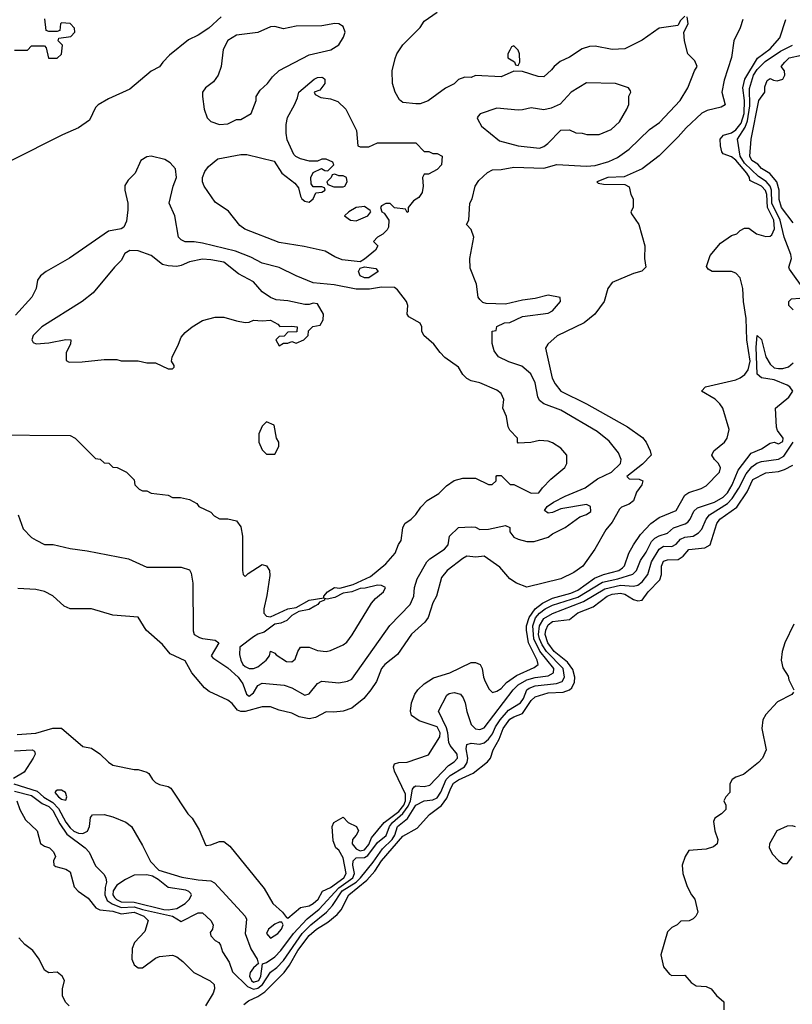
# Model space of a CAD drawing. Header units: inches. Extents: x 1793402 to 1900366, y 320852 to 470679.
# Tile 489 of 604: x 1882994 to 1886614, y 381118 to 385729. Entities that reach past the tile are written whole.
import ezdxf

# ---------------------------------------------------------------- set-up
doc = ezdxf.new("R2010")
doc.units = ezdxf.units.IN
doc.header["$MEASUREMENT"] = 0
doc.layers.add('B8388', color=7, linetype='Continuous')

msp = doc.modelspace()

# ---------------------------------------------------------------- linework, layer by layer
at = {"layer": 'B8388', "color": 4}
for points, elevation in [([(1883938, 385742), (1883881, 385690), (1883830, 385656), (1883785.8, 385634.2), (1883696.8, 385563.2), (1883664.7, 385530), (1883650, 385508), (1883610, 385488), (1883510, 385404), (1883410, 385359), (1883362, 385330), (1883350, 385318), (1883321, 385259), (1883270, 385222), (1883194, 385190), (1882950, 385066)], 208), ([(1882986.8, 383410), (1883010, 383344.7), (1883050, 383304.7), (1883071.1, 383291.1), (1883110, 383272), (1883151.1, 383271.1), (1883230, 383252), (1883310, 383242), (1883503.6, 383203.6), (1883590, 383164.7), (1883750, 383164.7), (1883790, 383152), (1883796.9, 383136.9), (1883804.7, 383090), (1883806.4, 382866.4), (1883811.3, 382850), (1883835.9, 382835.9), (1883850.5, 382830.5), (1883910, 382824), (1883926.8, 382810), (1883891, 382750), (1883899.8, 382739.8), (1883970, 382693.4), (1884017.3, 382650), (1884039.2, 382619.2), (1884057.3, 382570), (1884070, 382560.5), (1884090, 382576), (1884109.6, 382610.4), (1884130, 382622), (1884233.2, 382613.2), (1884270, 382600.7), (1884330, 382566), (1884350, 382571.3), (1884390, 382621), (1884409.4, 382630.6), (1884490, 382622.8), (1884530, 382630.8), (1884550, 382641), (1884727.7, 382892.3), (1884824, 382990), (1884841.2, 383030), (1884843.7, 383070), (1884856, 383110), (1884901.2, 383190), (1884915.6, 383204.4), (1884984, 383250), (1885002, 383270), (1885008, 383310), (1885050, 383351.3), (1885110, 383354), (1885130, 383352), (1885150, 383342), (1885190, 383342.8), (1885270, 383361), (1885291.3, 383351.3), (1885291.3, 383330), (1885310, 383306), (1885330, 383296), (1885370, 383286), (1885405.4, 383285.4), (1885470, 383306), (1885490, 383321), (1885550, 383351), (1885618.6, 383401.4), (1885650, 383411), (1885670, 383426), (1885668.7, 383450), (1885650, 383459.3), (1885530, 383438.7), (1885490, 383420.5), (1885470, 383418), (1885453.2, 383430), (1885465.6, 383450), (1885496, 383470), (1885550, 383498), (1885643.3, 383536.7), (1885701.4, 383578.6), (1885767, 383610), (1885809.2, 383650), (1885812.3, 383670), (1885800.1, 383700.1), (1885755.9, 383755.9), (1885700.1, 383800.1), (1885530, 383900.9), (1885450, 383929.5), (1885430, 383946), (1885422.5, 383962.5), (1885410, 384028), (1885389, 384070), (1885346.3, 384106.3), (1885286.3, 384126.3), (1885238, 384150), (1885218, 384178), (1885207.3, 384212.7), (1885208, 384270), (1885226, 384274), (1885230, 384292), (1885266, 384310), (1885290, 384311), (1885350, 384338.8), (1885470, 384354.8), (1885490, 384366), (1885528, 384410), (1885527.3, 384427.3), (1885470, 384439.3), (1885410, 384422.7), (1885350, 384416), (1885270, 384397.2), (1885180.2, 384400.2), (1885164, 384404), (1885150, 384418), (1885142, 384430), (1885135.3, 384490), (1885105.6, 384565.6), (1885104, 384610), (1885122, 384710), (1885110, 384746), (1885088, 384770), (1885098, 384790), (1885104, 384870), (1885114, 384890), (1885128, 384950), (1885144.7, 384975.3), (1885186.3, 385013.7), (1885210, 385026), (1885250, 385027.7), (1885310, 385038), (1885450, 385033), (1885510.6, 385050.6), (1885650, 385043.8), (1885690, 385046), (1885755.3, 385064.7), (1885795.9, 385084.1), (1885850, 385122.8), (1885945.8, 385214.2), (1885991.7, 385248.3), (1886089, 385350), (1886125.2, 385410), (1886155.3, 385490), (1886168, 385510), (1886157.2, 385537.2), (1886124, 385570), (1886108.7, 385630), (1886106, 385670), (1886126, 385710), (1886122, 385742)], 208), ([(1886110, 385746), (1886090, 385726), (1886078, 385702), (1885990, 385689), (1885910, 385633.2), (1885830, 385593.2), (1885770, 385589.2), (1885690, 385605.2), (1885664, 385604), (1885630, 385593.2), (1885570, 385553.2), (1885527.3, 385532.7), (1885498, 385510), (1885486.4, 385493.6), (1885450, 385462), (1885423.1, 385463.1), (1885350, 385486), (1885310, 385488), (1885250, 385462), (1885130, 385468), (1885110, 385458), (1885079.6, 385460.4), (1885050, 385448.7), (1885030, 385428.7), (1884990, 385408.7), (1884908.4, 385348.4), (1884870, 385335.3), (1884850, 385335.3), (1884790, 385342), (1884773.6, 385353.6), (1884753.2, 385390), (1884741.2, 385430), (1884739, 385490), (1884752.9, 385547.1), (1884762, 385570), (1884788.9, 385611.1), (1884870, 385692), (1884890, 385722), (1884950, 385764.7)], 208), ([(1882970, 385586), (1883030, 385586), (1883050, 385606), (1883110, 385606), (1883118, 385598), (1883128.4, 385548.4), (1883170, 385548.7), (1883190, 385568), (1883194, 385610), (1883174, 385630), (1883178, 385642), (1883234, 385650), (1883252, 385670), (1883251.3, 385690), (1883230, 385712), (1883190, 385714), (1883186, 385710), (1883182, 385678), (1883170, 385674), (1883130, 385674), (1883118, 385678), (1883112.7, 385732.7)], 204), ([(1882982, 382382), (1883070, 382387), (1883150, 382410.4), (1883190.4, 382410.4), (1883290, 382326), (1883330, 382318), (1883370, 382291.3), (1883410, 382251.3), (1883430, 382238), (1883530, 382218), (1883550, 382218), (1883590, 382204.7), (1883598.8, 382198.8), (1883616, 382170), (1883630, 382156), (1883650, 382146.8), (1883690, 382138), (1883702, 382130), (1883782, 382010), (1883802, 381990), (1883835.3, 381935.3), (1883865.4, 381865.4), (1883870, 381862), (1883890, 381864.7), (1883930, 381881), (1883950, 381881), (1883978.5, 381858.5), (1884139.8, 381659.8), (1884181, 381590), (1884226, 381550), (1884243.6, 381523.6), (1884250, 381522), (1884310, 381570.5), (1884350, 381579.5), (1884370, 381590.3), (1884392, 381610), (1884413, 381647), (1884450, 381665.5), (1884513.5, 381710), (1884524.4, 381730), (1884510, 381804), (1884490, 381839), (1884475.3, 381850), (1884463.1, 381883.1), (1884458, 381950), (1884466, 381970), (1884510, 381994), (1884534, 381970), (1884572, 381950), (1884581, 381930), (1884570.7, 381910), (1884553, 381890), (1884552, 381870), (1884570, 381845.8), (1884590, 381836.9), (1884610, 381841.2), (1884630, 381866.3), (1884642.9, 381897.1), (1884702, 381970), (1884770, 382020.1), (1884794.6, 382050), (1884802.5, 382070), (1884802.3, 382102.3), (1884749.7, 382210), (1884745.6, 382230), (1884750, 382244.7), (1884770, 382250.8), (1884810, 382251.3), (1884910, 382286), (1884962.2, 382370), (1884963.9, 382390), (1884950, 382417.4), (1884866, 382446), (1884829.3, 382470), (1884825.2, 382490), (1884829.2, 382530), (1884845.2, 382570), (1884859.3, 382590), (1884890, 382619.1), (1884932.9, 382647.1), (1885009.5, 382670.5), (1885110, 382718), (1885130, 382718), (1885151.3, 382710), (1885161, 382690), (1885166.8, 382650), (1885174.8, 382630), (1885194.4, 382594.4), (1885210, 382578), (1885230, 382584), (1885250, 382597.3), (1885274.6, 382625.4), (1885322.2, 382657.8), (1885405.2, 382694.8), (1885422.9, 382710), (1885418.9, 382730), (1885378.4, 382810), (1885368.2, 382870), (1885369, 382890), (1885381.7, 382930), (1885409.4, 382970.6), (1885443.7, 382996.3), (1885490, 383019.8), (1885576.7, 383043.3), (1885610, 383057.7), (1885687.1, 383112.9), (1885730, 383130.2), (1885800.9, 383150), (1885818.7, 383161.3), (1885828.6, 383171.4), (1885848.4, 383230), (1885869.8, 383270.2), (1885902.5, 383317.5), (1885951.8, 383370), (1885990, 383397), (1886069.6, 383430.4), (1886110, 383502), (1886130, 383515.5), (1886186.8, 383533.2), (1886210, 383546), (1886273.2, 383610), (1886277.2, 383630), (1886269.2, 383650), (1886249.2, 383670), (1886237.2, 383690), (1886246, 383710), (1886297.2, 383750), (1886309, 383770), (1886319, 383810), (1886288.7, 383910), (1886275.3, 383930), (1886252.5, 383952.5), (1886188.7, 383990), (1886208, 384010), (1886350, 384042.8), (1886370, 384052.4), (1886392, 384068), (1886407.8, 384090), (1886416.1, 384130), (1886401.4, 384230), (1886398.5, 384330), (1886385.8, 384410), (1886382.3, 384470), (1886370, 384519.5), (1886350, 384542), (1886330, 384549.7), (1886238, 384550), (1886220.5, 384560.5), (1886212.9, 384572.9), (1886230, 384624.7), (1886278, 384682), (1886330, 384718), (1886353.6, 384726.4), (1886370, 384742), (1886390, 384752), (1886410, 384752), (1886446, 384726), (1886490, 384713.7), (1886510, 384715.8), (1886518.2, 384721.8), (1886530.7, 384750), (1886527, 384790), (1886497.5, 384850), (1886494.3, 384910), (1886489.3, 384929.3), (1886470, 384949.8), (1886415.3, 384975.3), (1886413.5, 384990), (1886400.4, 385010), (1886350, 385072), (1886330, 385087.1), (1886290, 385101.2), (1886283.7, 385110), (1886277.6, 385137.6), (1886276.9, 385170), (1886291.1, 385188.9), (1886330, 385199.7), (1886350, 385212.8), (1886375.4, 385244.6), (1886389.3, 385290), (1886390.9, 385350.9), (1886382.4, 385410), (1886392.2, 385450), (1886451.2, 385548.8), (1886510, 385592.7), (1886555.2, 385644.8), (1886584.5, 385730)], 196), ([(1886382, 385730), (1886370, 385691.3), (1886340.9, 385630), (1886330, 385552), (1886294.5, 385445.5), (1886284.5, 385390), (1886299, 385330), (1886280.9, 385319.1), (1886215.9, 385304.1), (1886190, 385290.8), (1886117.2, 385222.8), (1886080.1, 385179.9), (1885990, 385090.8), (1885910, 385030.6), (1885826.3, 384993.7), (1885749.7, 384990.3), (1885698, 384970), (1885704, 384964), (1885730, 384959), (1885830, 384958), (1885850, 384946), (1885858, 384910), (1885868, 384890), (1885868, 384850), (1885858, 384830), (1885860.4, 384820.4), (1885895.3, 384770), (1885924, 384670), (1885921.2, 384610), (1885928, 384570), (1885908.9, 384551.1), (1885870, 384541), (1885770, 384498), (1885749.4, 384470.6), (1885732.3, 384410), (1885689.2, 384350), (1885639, 384310), (1885511.9, 384248.1), (1885469, 384210), (1885457.2, 384190), (1885489.6, 384050), (1885503.3, 384023.3), (1885529.2, 383990), (1885649.2, 383930), (1885842.7, 383822.7), (1885911.9, 383771.9), (1885929.2, 383750), (1885949, 383710), (1885952.7, 383690), (1885912.8, 383647.2), (1885839, 383590), (1885850, 383579), (1885896.5, 383576.5), (1885914, 383570), (1885908.7, 383550), (1885883.6, 383516.4), (1885870, 383476), (1885850, 383460.5), (1885814, 383446), (1885803.9, 383436.1), (1885770, 383376), (1885740.5, 383339.5), (1885689.2, 383250), (1885632, 383170), (1885590, 383139.5), (1885529, 383110), (1885370, 383071), (1885322, 383090), (1885290.7, 383110.7), (1885244.5, 383164.5), (1885170, 383216), (1885132, 383212), (1885090, 383216), (1885070, 383206), (1884997.2, 383150), (1884970, 383116), (1884946.6, 383030), (1884930, 382998), (1884907.3, 382930), (1884892.7, 382907.3), (1884830, 382850.8), (1884763.9, 382756.1), (1884704.5, 382710), (1884689.5, 382690), (1884666.6, 382630), (1884639.3, 382590), (1884606, 382550), (1884550, 382504.9), (1884510, 382490.5), (1884465.8, 382485.8), (1884430, 382487.7), (1884379.7, 382460.3), (1884350, 382454.4), (1884303.8, 382463.8), (1884270, 382481), (1884210, 382494.8), (1884170, 382510.5), (1884130, 382510.5), (1884051.2, 382488.8), (1884030, 382488.5), (1884015.3, 382495.3), (1883990, 382526.8), (1883970, 382542.8), (1883882.5, 382582.5), (1883859.9, 382599.9), (1883800.7, 382670), (1883770, 382726), (1883698.8, 382758.8), (1883663.4, 382803.4), (1883586, 382870), (1883550, 382931.3), (1883430, 382941), (1883330.5, 382970.5), (1883230, 382970.4), (1883202.9, 382982.9), (1883150, 383030.8), (1883110, 383051.3), (1883070, 383061), (1882984.7, 383064.7)], 204), ([(1886675.5, 384455.5), (1886601.5, 384561.5), (1886597.2, 384570), (1886609.7, 384610), (1886607.7, 384630), (1886575.6, 384710), (1886557, 384790), (1886518.6, 384870), (1886516.5, 384930), (1886510.6, 384950), (1886492.1, 384972.1), (1886455.3, 384995.3), (1886390, 385056.8), (1886370.6, 385090), (1886357.7, 385170), (1886394.1, 385225.9), (1886403.8, 385256.2), (1886414.6, 385325.4), (1886413.3, 385406.7), (1886432.7, 385470), (1886450, 385496.1), (1886486.9, 385533.1), (1886558.6, 385581.4), (1886615.6, 385610)], 192), ([(1886617.7, 384777.7), (1886563.5, 384850), (1886552.7, 384887.3), (1886552.3, 384930), (1886542, 384970), (1886508.9, 385008.9), (1886470, 385032.7), (1886453.1, 385053.1), (1886425.1, 385070), (1886416, 385090), (1886420.9, 385170), (1886457.2, 385350), (1886485.2, 385390), (1886485.2, 385414.8), (1886496.4, 385443.6), (1886510, 385454), (1886525.4, 385445.4), (1886542.8, 385442.8), (1886570, 385451.3), (1886579.3, 385470), (1886577.2, 385490), (1886562, 385510), (1886579, 385530), (1886599, 385550), (1886657.6, 385562.4)], 188), ([(1882850, 383784.7), (1883230, 383782), (1883254, 383770), (1883350, 383674), (1883371.6, 383671.6), (1883390, 383654), (1883411.6, 383651.6), (1883430, 383634), (1883451.6, 383631.6), (1883494, 383610), (1883530, 383574), (1883534, 383550), (1883554, 383530), (1883570, 383522), (1883590, 383522), (1883610, 383512), (1883690, 383502), (1883710, 383492), (1883748.4, 383491.6), (1883790, 383482), (1883823.6, 383463.6), (1883834, 383450), (1883890, 383422), (1883905.4, 383405.4), (1883930, 383392), (1883970, 383391.3), (1884010, 383382), (1884030, 383354), (1884038, 383310), (1884038, 383150), (1884042, 383130), (1884050, 383122), (1884064, 383136), (1884130, 383178), (1884151.1, 383171.1), (1884164.7, 383150), (1884166, 383126), (1884152.3, 383032.3), (1884137.4, 382970), (1884137.6, 382950), (1884150, 382936.4), (1884170, 382932), (1884190, 382941.3), (1884250, 382970.4), (1884290, 382976.3), (1884350, 383010.3), (1884419, 383021), (1884419, 383030), (1884436, 383050), (1884468.7, 383070), (1884494, 383066), (1884556.5, 383083.5), (1884638.4, 383121.6), (1884710, 383180.7), (1884754, 383230), (1884769.3, 383270.7), (1884782, 383290), (1884788.7, 383350), (1884798, 383370), (1884828, 383390), (1884850, 383412), (1884873.6, 383446.4), (1884903.1, 383476.9), (1884958, 383510), (1884993.2, 383546.8), (1885029.3, 383570.7), (1885070, 383582), (1885130, 383582), (1885190, 383552), (1885207.3, 383552.7), (1885226, 383570), (1885226, 383590), (1885230, 383594), (1885250, 383594), (1885292.7, 383552.7), (1885310, 383552), (1885390, 383512), (1885427.3, 383512.7), (1885443.1, 383536.9), (1885483.1, 383576.9), (1885548.4, 383631.6), (1885558, 383650), (1885558, 383690), (1885530, 383722), (1885490, 383748), (1885470, 383755.3), (1885430, 383758), (1885388.4, 383748.4), (1885330, 383746), (1885326, 383750), (1885326, 383770), (1885290, 383806), (1885283.1, 383823.1), (1885275.3, 383870), (1885258, 383910), (1885262, 383950), (1885250, 383978), (1885230, 383994), (1885150, 384028.7), (1885110, 384038), (1885090, 384048), (1885070, 384068), (1885050, 384102), (1884986.8, 384146.8), (1884964, 384170), (1884935.3, 384210), (1884888, 384250), (1884878, 384270), (1884879, 384290), (1884870, 384308), (1884817.2, 384337.2), (1884809.3, 384349.3), (1884813.2, 384390), (1884806, 384410), (1884764.7, 384464.7), (1884750, 384475.3), (1884690, 384477.2), (1884633.2, 384466.8), (1884570, 384466.6), (1884467.7, 384487.7), (1884370, 384497), (1884290, 384529.3), (1884210, 384569.3), (1884130, 384589.4), (1884076.6, 384616.6), (1884004.9, 384644.9), (1883850, 384682.7), (1883811, 384689), (1883770, 384688.7), (1883750, 384698), (1883738, 384710), (1883721.2, 384810), (1883695.3, 384870), (1883713.2, 384950), (1883729.6, 384990), (1883723.7, 385030), (1883699.1, 385059.1), (1883673.8, 385073.8), (1883610, 385089.6), (1883590, 385087.3), (1883562, 385070), (1883535.5, 385010), (1883501.8, 384978.2), (1883487.3, 384952.7), (1883487, 384930), (1883500.9, 384870), (1883501.4, 384838.6), (1883494.9, 384785.1), (1883482, 384758), (1883470, 384749.4), (1883410, 384739), (1883227.1, 384612.9), (1883118, 384550), (1883091.3, 384530), (1883078, 384510), (1883072, 384470), (1883051.3, 384430), (1882975.3, 384344.7)], 212), ([(1886618, 384370), (1886598, 384390), (1886598, 384410), (1886610, 384422), (1886650, 384424.7)], 192), ([(1882966, 382150), (1883075.3, 382115.3), (1883107.7, 382087.7), (1883150, 382063), (1883175.4, 382035.4), (1883210, 381970.3), (1883230, 381943.6), (1883248.4, 381928.4), (1883270, 381919.7), (1883290, 381918), (1883311.6, 381928.4), (1883321.6, 381950), (1883326.6, 381993.4), (1883335.3, 382004.7), (1883390, 382006), (1883430, 381996), (1883490.9, 381970.9), (1883518, 381950), (1883570, 381862), (1883606.4, 381786.4), (1883646.4, 381746.4), (1883753.7, 381713.7), (1883830, 381700.7), (1883890, 381696), (1883907.1, 381687.1), (1884051, 381530), (1884056.8, 381516.8), (1884050.5, 381450), (1884077.6, 381377.6), (1884106.8, 381330), (1884111, 381311), (1884114, 381310), (1884090, 381289.4), (1884073.4, 381266.6), (1884070.3, 381250), (1884080.3, 381230), (1884090, 381222.2), (1884114.4, 381230), (1884124.2, 381250), (1884132.3, 381307.7), (1884150, 381313), (1884190, 381340.3), (1884217.7, 381370), (1884277.2, 381450), (1884341.9, 381518.1), (1884396.9, 381563.1), (1884490, 381663.9), (1884555, 381710), (1884563.5, 381730), (1884555.3, 381770), (1884556.9, 381790), (1884570, 381803.1), (1884610, 381806), (1884625.5, 381814.5), (1884670, 381875.8), (1884711.7, 381908.3), (1884727.4, 381950), (1884740.2, 381970), (1884789.2, 382010.8), (1884814.4, 382045.6), (1884824.7, 382070), (1884835.3, 382124.7), (1884843, 382137), (1884850, 382140.5), (1884890, 382138.4), (1884915.4, 382144.6), (1885003.5, 382236.5), (1885030, 382253), (1885045.1, 382270), (1885044.7, 382290), (1885011.6, 382330), (1885004.7, 382344.7), (1885000.7, 382390), (1884993.3, 382413.3), (1884957, 382490), (1884994.9, 382565.1), (1885006.3, 382573.7), (1885030, 382578.7), (1885059.1, 382570), (1885072.8, 382552.8), (1885082, 382530), (1885088.8, 382488.8), (1885108.9, 382428.9), (1885130, 382408.4), (1885150, 382404.4), (1885170, 382412.7), (1885307.1, 382590), (1885330, 382613.8), (1885370, 382636.9), (1885410, 382648.2), (1885470, 382656), (1885495.1, 382670), (1885497.2, 382690), (1885431.7, 382771.7), (1885402.5, 382830), (1885398.3, 382890), (1885411.7, 382928.3), (1885430, 382950.2), (1885455.8, 382970), (1885490, 382987.3), (1885610, 383024.6), (1885725, 383095), (1885796, 383110), (1885867.7, 383132.3), (1885884.2, 383150), (1885903.1, 383196.9), (1885930, 383234.8), (1885954.9, 383285.1), (1885970, 383301.6), (1885990, 383312.2), (1886030, 383323.8), (1886057.2, 383350), (1886112.2, 383367.8), (1886124.2, 383375.8), (1886136.2, 383390), (1886152.8, 383427.2), (1886170, 383443), (1886250, 383470.3), (1886290, 383493.4), (1886310, 383514), (1886331.9, 383550), (1886360.3, 383619.7), (1886421.2, 383698.8), (1886470, 383718.8), (1886510, 383746), (1886530, 383751.3), (1886550, 383742.8), (1886570, 383754), (1886571.5, 383770), (1886544.8, 383804.8), (1886540.1, 383820.1), (1886535.3, 383910), (1886598.6, 383961.4), (1886616.2, 383990), (1886602.7, 384010), (1886590, 384017.6), (1886530, 384042.9), (1886470, 384052.3), (1886450, 384069.2), (1886444.2, 384195.8), (1886449.5, 384250.5), (1886470, 384232), (1886490.7, 384150), (1886510, 384116), (1886530, 384098.8), (1886550, 384094.8), (1886570, 384094.8), (1886596.5, 384103.5), (1886618, 384122)], 192), ([(1882970, 382115.9), (1883050, 382095.5), (1883098.7, 382058.7), (1883130, 382044.7), (1883150, 382026), (1883183, 381963), (1883214.9, 381914.9), (1883300.4, 381850), (1883320.3, 381830), (1883350, 381766), (1883387.9, 381727.9), (1883397.3, 381710), (1883401.6, 381690), (1883395.1, 381664.9), (1883393.4, 381630), (1883404.4, 381604.4), (1883427.8, 381587.8), (1883470, 381570.8), (1883530, 381575), (1883570, 381561.5), (1883710.1, 381530.1), (1883750, 381504.9), (1883830, 381546.8), (1883850, 381546), (1883890, 381511), (1883901, 381490), (1883898, 381470), (1883886.2, 381453.8), (1883890, 381438), (1883910, 381416.3), (1883926.7, 381406.7), (1883934.4, 381394.4), (1883944.2, 381364.2), (1883974.9, 381314.9), (1883990.5, 381270), (1884061.8, 381201.8), (1884090, 381189.3), (1884110, 381193.7), (1884131.7, 381210), (1884170, 381268.8), (1884198.3, 381290), (1884230, 381322.6), (1884317.8, 381450), (1884358, 381490), (1884431.2, 381548.8), (1884459.7, 381580.3), (1884505.8, 381650), (1884570.4, 381689.6), (1884590.8, 381710), (1884650, 381782.8), (1884693.9, 381846.1), (1884739.3, 381890), (1884751.6, 381910), (1884764.2, 381950), (1884811.7, 381988.3), (1884850, 382050.4), (1884889.7, 382070.3), (1884930, 382076), (1884950, 382084.9), (1884968, 382112), (1884992, 382170), (1885011.2, 382188.8), (1885078.9, 382230), (1885091.1, 382250), (1885094, 382270), (1885086, 382314), (1885090, 382334.8), (1885110, 382340.5), (1885150, 382336.5), (1885170, 382343.1), (1885190, 382358.9), (1885210, 382385.3), (1885223.3, 382416.7), (1885245.6, 382450), (1885284.8, 382495.2), (1885340.5, 382530), (1885354.8, 382550), (1885369.7, 382590), (1885381.3, 382598.7), (1885410, 382609.2), (1885510, 382619.6), (1885536.2, 382630), (1885547.1, 382650), (1885540.3, 382690), (1885462.9, 382770), (1885441.5, 382801.5), (1885429.9, 382830), (1885425.7, 382850), (1885429.8, 382890), (1885450, 382924.9), (1885490, 382948.4), (1885635.8, 383004.2), (1885735.8, 383064.2), (1885810, 383081.4), (1885870, 383076), (1885890, 383080.3), (1885910, 383095.8), (1885936.9, 383130), (1885954.8, 383190), (1885990, 383248.8), (1886010, 383263.6), (1886050, 383262), (1886070, 383272.7), (1886090, 383297), (1886110, 383305.3), (1886150, 383310.3), (1886174.8, 383325.2), (1886190, 383343), (1886210.7, 383389.3), (1886226, 383410), (1886310, 383463.9), (1886332.9, 383487.1), (1886364.2, 383535.8), (1886397.5, 383602.5), (1886424.5, 383635.5), (1886447.8, 383652.2), (1886470, 383660.7), (1886550, 383671.3), (1886575.2, 383684.8), (1886618.7, 383750)], 188), ([(1884043.7, 381116.3), (1884065.8, 381134.2), (1884110, 381154.3), (1884143.2, 381176.8), (1884232.9, 381267.1), (1884258.7, 381301.3), (1884297.1, 381370), (1884350, 381439.6), (1884385.4, 381470), (1884438.2, 381501.8), (1884482.2, 381537.8), (1884499.8, 381560.2), (1884536.9, 381630), (1884620.8, 381699.2), (1884657.9, 381742.1), (1884690, 381790.2), (1884790, 381905.7), (1884856.8, 381943.2), (1884913.9, 382006.1), (1884970.6, 382049.4), (1884996, 382084), (1885013.5, 382130), (1885027.1, 382152.9), (1885050, 382168.9), (1885119.1, 382200.9), (1885186.5, 382253.5), (1885199.5, 382270), (1885212, 382310), (1885240.1, 382359.9), (1885259.2, 382410), (1885290, 382452.6), (1885310, 382464.9), (1885350, 382479.3), (1885390, 382541.3), (1885410, 382558.4), (1885470, 382576.2), (1885540.8, 382579.2), (1885569.8, 382590.2), (1885580.5, 382599.5), (1885593.7, 382626.3), (1885596, 382650), (1885585.3, 382685.3), (1885560.5, 382720.5), (1885498.5, 382770), (1885468, 382810), (1885455.6, 382850), (1885458.7, 382870), (1885470, 382894.3), (1885490.3, 382910.3), (1885570, 382919.5), (1885610, 382951.6), (1885681.3, 382978.7), (1885747.3, 383030), (1885770, 383039.1), (1885810, 383043.6), (1885830, 383038.9), (1885870, 383014.4), (1885890, 383007.3), (1885910, 383010.7), (1885938.4, 383050), (1885994.2, 383105.8), (1886000.7, 383130), (1886000.7, 383170), (1886010, 383193.4), (1886030, 383199.1), (1886079.1, 383200.9), (1886103, 383217), (1886130, 383247.3), (1886204.5, 383255.5), (1886229.6, 383270.4), (1886260.7, 383370), (1886275.1, 383390), (1886354.6, 383445.4), (1886402, 383518), (1886430, 383575.5), (1886490, 383606.8), (1886550, 383613.4), (1886577.5, 383622.5), (1886617, 383643)], 184), ([(1886622, 382898), (1886578.8, 382810), (1886567.3, 382770), (1886562.8, 382730), (1886570, 382694), (1886594.4, 382654.4), (1886598, 382638), (1886622, 382590)], 184), ([(1886619.6, 382580.4), (1886611.6, 382568.4), (1886545.4, 382534.6), (1886490, 382475.3), (1886476, 382450), (1886471, 382410), (1886491, 382310), (1886474.8, 382270), (1886456, 382250), (1886385.4, 382194.6), (1886350, 382182), (1886332, 382170), (1886322, 382150), (1886322, 382110), (1886302, 382090), (1886294, 382070), (1886302, 382050), (1886302, 382030), (1886282, 382010), (1886252, 381990), (1886245.4, 381974.6), (1886251.3, 381930), (1886264.7, 381890), (1886262, 381870), (1886245.4, 381854.6), (1886210, 381844), (1886130, 381838), (1886112, 381810), (1886098, 381770), (1886101, 381730), (1886122, 381670), (1886142, 381630), (1886158, 381610), (1886170.9, 381549.1), (1886162, 381530), (1886150, 381518), (1886131.1, 381508.9), (1886092.7, 381507.3), (1886074, 381490), (1886050, 381478), (1886030, 381458), (1885998, 381350), (1886010, 381294), (1886039.6, 381259.6), (1886050, 381252), (1886110, 381254), (1886139.6, 381219.6), (1886163.6, 381203.6), (1886210, 381202), (1886234, 381190), (1886259.6, 381159.6), (1886294, 381130), (1886292.7, 381092.7)], 184), ([(1882970, 382304.9), (1883052, 382310), (1883062.8, 382302.8), (1883067.3, 382290), (1883057.1, 382270), (1883014.4, 382205.6), (1882965.4, 382174.6)], 192), ([(1882980.7, 382070), (1882994.8, 382030), (1883022, 381982), (1883076, 381930), (1883091, 381871), (1883110, 381858), (1883134, 381850), (1883152.7, 381832.7), (1883162, 381810), (1883152, 381790), (1883154, 381770), (1883163.6, 381763.6), (1883210, 381751.3), (1883230, 381738), (1883248.7, 381668.7), (1883267.6, 381647.6), (1883315.3, 381615.3), (1883350.3, 381570.3), (1883370, 381560.3), (1883430, 381553.8), (1883470, 381541.2), (1883530, 381550.1), (1883576.3, 381530), (1883596, 381510), (1883580.5, 381459.5), (1883532.7, 381407.3), (1883520.6, 381379.4), (1883519.3, 381330), (1883530, 381302), (1883550, 381288.9), (1883570, 381289.1), (1883630, 381334), (1883650, 381342), (1883710, 381347.3), (1883730, 381340.7), (1883759, 381319), (1883810, 381266.8), (1883887.3, 381227.3), (1883904.7, 381210), (1883906.8, 381190), (1883901, 381170), (1883864.4, 381110)], 184), ([(1886629, 381949), (1886614, 381954), (1886590, 381952.7), (1886541, 381930), (1886506.8, 381870), (1886506, 381850), (1886521.4, 381821.4), (1886550, 381791.3), (1886570, 381778), (1886590, 381778), (1886615.3, 381810)], 188), ([(1883226, 381110), (1883210, 381126), (1883195.3, 381155.3), (1883194, 381190), (1883204, 381230), (1883192.7, 381250), (1883170, 381268), (1883130, 381266), (1883110, 381278), (1883085.2, 381330), (1883056, 381370), (1883018, 381398), (1882990, 381428.7)], 184)]:
    msp.add_lwpolyline(points, dxfattribs=dict(at, elevation=elevation))
for points, elevation in [([(1884470, 385711.5), (1884410, 385700.7), (1884290, 385698.4), (1884230, 385686.6), (1884190, 385697.2), (1884170, 385696), (1884110.4, 385669.6), (1884010, 385656.2), (1883970, 385632.3), (1883947.7, 385590), (1883938, 385510), (1883924.7, 385470), (1883902, 385438), (1883864.7, 385410), (1883851.3, 385390), (1883851, 385370), (1883858, 385310), (1883872, 385270), (1883890, 385252), (1883930, 385238), (1883970, 385242), (1884010, 385262), (1884030, 385262), (1884078, 385290), (1884102, 385350), (1884102, 385370), (1884120.2, 385399.8), (1884155.3, 385430), (1884178.6, 385461.4), (1884210, 385491.3), (1884350, 385564.7), (1884452.5, 385587.5), (1884489.1, 385610.9), (1884512.1, 385647.9), (1884519.3, 385670), (1884510, 385697.2), (1884490, 385709.3)], 212), ([(1885310, 385606), (1885298, 385602), (1885290, 385586), (1885282, 385570), (1885282, 385550), (1885312, 385532), (1885318, 385518), (1885330, 385514), (1885338, 385530), (1885335.3, 385570), (1885330, 385586)], 208), ([(1884590, 385134), (1884630, 385134), (1884670, 385152), (1884850, 385152), (1884890, 385112), (1884911.1, 385111.1), (1884930, 385102), (1884950, 385102), (1884974, 385090), (1884971.1, 385048.9), (1884950, 385028), (1884910, 385006), (1884890, 385006), (1884882, 384990), (1884884.7, 384950), (1884879.6, 384920.4), (1884863.6, 384896.4), (1884839.6, 384880.4), (1884814, 384850), (1884814, 384830), (1884810, 384826), (1884802, 384842), (1884750, 384848), (1884730, 384868), (1884710, 384868.7), (1884690, 384858), (1884684.7, 384850), (1884691.3, 384830), (1884702.5, 384822.5), (1884724, 384790), (1884722, 384758), (1884715.8, 384744.2), (1884696.1, 384723.9), (1884671.3, 384710), (1884652, 384690), (1884672, 384670), (1884662, 384650), (1884610, 384608), (1884590, 384595.3), (1884504.7, 384604.7), (1884470, 384618), (1884424.7, 384644.7), (1884326.8, 384666.8), (1884210, 384686.3), (1884048.5, 384748.5), (1884024.9, 384764.9), (1883972, 384832), (1883910, 384874), (1883858, 384950), (1883851.3, 384970), (1883851.3, 384990), (1883861.6, 385018.4), (1883879.2, 385040.8), (1883922.2, 385077.8), (1884030, 385097.6), (1884058, 385098), (1884186.4, 385066.4), (1884222.8, 385010), (1884282.8, 384962.8), (1884301, 384941), (1884310, 384902), (1884316, 384890), (1884330, 384878.8), (1884350, 384874.8), (1884369, 384890), (1884382, 384918), (1884410, 384922), (1884426, 384930), (1884422, 384942), (1884410, 384946), (1884370, 384946), (1884360.4, 384960.4), (1884358, 384990), (1884370, 385014), (1884408, 385032), (1884423.6, 385023.6), (1884438, 385022), (1884466, 385050), (1884462, 385062), (1884430, 385075.3), (1884410, 385075.3), (1884390, 385066), (1884352.7, 385067.3), (1884310, 385078), (1884288.4, 385088.4), (1884278, 385098), (1884247, 385167), (1884242, 385198), (1884242, 385238), (1884249.4, 385270.6), (1884282, 385330), (1884296.4, 385363.6), (1884302, 385390), (1884373.2, 385450), (1884390, 385458.4), (1884410, 385460.5), (1884416.7, 385456.7), (1884424, 385450), (1884424, 385430), (1884401, 385399), (1884374, 385390), (1884378, 385378), (1884405.4, 385365.4), (1884450, 385358), (1884485.4, 385345.4), (1884522, 385310), (1884572, 385210), (1884578, 385138)], 208), ([(1885650, 385434), (1885578, 385390), (1885526.8, 385333.2), (1885484.9, 385315.1), (1885450, 385306.6), (1885390, 385317), (1885350, 385306.6), (1885330, 385306), (1885230, 385314), (1885151.1, 385288.9), (1885142, 385278), (1885138, 385270), (1885141, 385261), (1885158, 385230), (1885242.5, 385162.5), (1885330, 385139.1), (1885430, 385128), (1885450, 385134.8), (1885469, 385150), (1885530, 385212), (1885570, 385214), (1885599.6, 385199.6), (1885630, 385198), (1885651.1, 385191.1), (1885709.1, 385190.9), (1885765.6, 385214.4), (1885804, 385250), (1885839, 385310), (1885848.4, 385331.6), (1885848.7, 385371.3), (1885858, 385390), (1885856.4, 385396.4), (1885846, 385410), (1885786, 385430)], 212), ([(1884470, 385006), (1884458, 385002), (1884454, 384990), (1884434, 384970), (1884438, 384958), (1884466, 384946), (1884510, 384946), (1884518, 384950), (1884528, 384970), (1884526, 384990), (1884510, 384998), (1884490, 384998)], 208), ([(1884610, 384854), (1884570, 384849.3), (1884536, 384830), (1884516, 384810), (1884544.7, 384790), (1884570, 384787), (1884625.2, 384810), (1884639, 384830), (1884636, 384836)], 208), ([(1883510, 384647.6), (1883486.1, 384633.9), (1883470, 384601.2), (1883438, 384570), (1883338, 384450), (1883286.8, 384410), (1883097.3, 384290), (1883058, 384250), (1883051.3, 384230), (1883058, 384218), (1883071.3, 384211.3), (1883130, 384216.3), (1883210.7, 384230.7), (1883234, 384230), (1883232, 384210), (1883212, 384170), (1883212.7, 384132.7), (1883225.4, 384125.4), (1883286.4, 384126.4), (1883390, 384138), (1883450, 384138), (1883470, 384132), (1883550, 384131.3), (1883590, 384122), (1883630, 384122), (1883690, 384094), (1883710, 384094), (1883718, 384102), (1883718, 384110), (1883706, 384130), (1883708, 384148), (1883739, 384210), (1883750, 384242), (1883770, 384264.7), (1883802, 384290), (1883850, 384320.7), (1883910, 384336), (1883950, 384336), (1884010, 384318), (1884050, 384311.3), (1884070, 384312), (1884090, 384322), (1884130, 384318), (1884170, 384322), (1884203.6, 384303.6), (1884212.7, 384292.7), (1884270, 384294), (1884294, 384290), (1884292.7, 384267.3), (1884250, 384266), (1884232.7, 384247.3), (1884210, 384246), (1884194, 384230), (1884210, 384202), (1884230, 384214), (1884250, 384214), (1884270, 384222), (1884290, 384214), (1884326, 384230), (1884346, 384250), (1884347.3, 384272.7), (1884367.3, 384292.7), (1884402, 384298), (1884416.4, 384323.6), (1884418, 384350), (1884390, 384398), (1884370, 384402), (1884350, 384395.3), (1884330, 384395.3), (1884250, 384413.2), (1884196.4, 384416.4), (1884170, 384428), (1884130, 384455.3), (1884090, 384501.2), (1884018.9, 384538.9), (1883950, 384593.3), (1883890, 384605.1), (1883850, 384607.3), (1883790, 384594.7), (1883750, 384577.6), (1883730, 384574), (1883690, 384576.2), (1883663.3, 384583.3), (1883610, 384624), (1883550, 384647)], 216), ([(1884610, 384519.7), (1884589.5, 384530), (1884580.9, 384550), (1884590, 384566), (1884610, 384572), (1884663.6, 384563.6), (1884674, 384550), (1884630, 384520.5)], 208), ([(1884150, 383846), (1884130, 383826), (1884114, 383790), (1884114, 383750), (1884130, 383714), (1884150, 383694), (1884190, 383694), (1884208, 383730), (1884208, 383750), (1884198, 383770), (1884186, 383830)], 216), ([(1884670, 383081.2), (1884613.4, 383066.6), (1884590, 383065.2), (1884550.5, 383049.5), (1884510, 383042.7), (1884470, 383022.9), (1884435.3, 383015.3), (1884422, 383018), (1884422, 383010), (1884398.8, 383001.2), (1884390.8, 382990), (1884377.7, 382982.3), (1884350, 382967.6), (1884302.5, 382957.5), (1884270, 382939.3), (1884245.1, 382914.9), (1884217, 382903), (1884190, 382898.4), (1884139.9, 382860.1), (1884110, 382851.3), (1884090, 382839.6), (1884024.9, 382790), (1884024.4, 382755.6), (1884030.3, 382730), (1884039.5, 382710), (1884050, 382699.5), (1884070, 382690.3), (1884090, 382690.3), (1884110, 382698.7), (1884149.4, 382730), (1884165.2, 382750), (1884170, 382771.3), (1884190, 382762.8), (1884195.1, 382755.1), (1884243.9, 382723.9), (1884270, 382721.3), (1884285.4, 382734.6), (1884297, 382770), (1884310, 382790.7), (1884350, 382790.8), (1884390, 382774.8), (1884430, 382770.8), (1884450, 382774.8), (1884510, 382801), (1884526.3, 382813.7), (1884551.7, 382848.3), (1884643.2, 382996.8), (1884660.9, 383019.1), (1884699, 383050), (1884708, 383070), (1884690, 383079)], 212), ([(1883190, 382121.2), (1883170, 382121.2), (1883163.8, 382116.2), (1883158.8, 382110), (1883176, 382090), (1883190, 382078.8), (1883210, 382074), (1883215.3, 382090), (1883208.7, 382110)], 196), ([(1883590, 381724), (1883530, 381722), (1883490, 381703), (1883450, 381675.1), (1883432.2, 381650), (1883431.3, 381630), (1883438.8, 381618.8), (1883448.1, 381608.1), (1883470, 381598.4), (1883530, 381595.8), (1883670, 381562.5), (1883690, 381560.4), (1883730, 381566.2), (1883769.6, 381590), (1883789.5, 381610), (1883799.3, 381630), (1883796.6, 381636.6), (1883786.8, 381646.8), (1883772.1, 381652.1), (1883690, 381664.7), (1883642.9, 381702.9), (1883617.2, 381717.2)], 192), ([(1884210, 381502), (1884190, 381492.7), (1884160.7, 381470), (1884151, 381450), (1884170, 381427.3), (1884204, 381450), (1884221.2, 381470), (1884228, 381490), (1884222, 381502)], 196)]:
    msp.add_lwpolyline(points, close=True, dxfattribs=dict(at, elevation=elevation))

doc.saveas('drawing.dxf')
